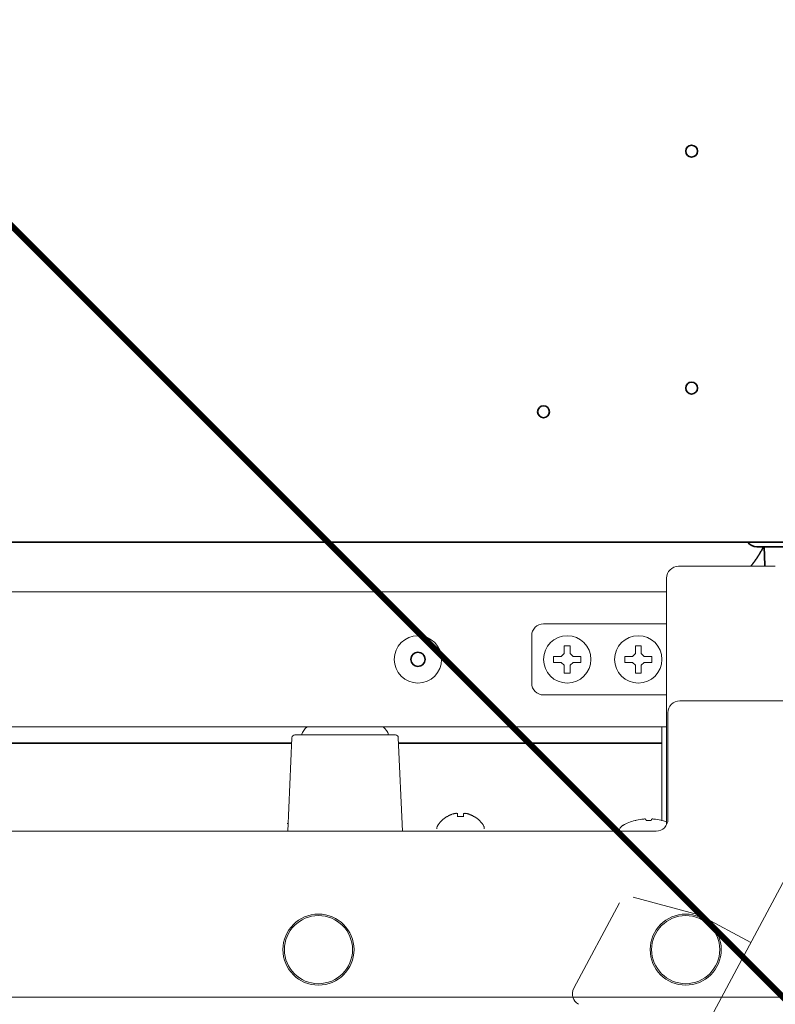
# Model space of a CAD drawing. Extents: x 3940905 to 4145695, y 925352 to 1109797.
# Tile 571 of 656: x 4011014 to 4011142, y 1101294 to 1101460. Entities that reach past the tile are written whole.
import ezdxf

# ---------------------------------------------------------------- set-up
doc = ezdxf.new("R2010")
doc.units = 0
doc.header["$LTSCALE"] = 750
doc.header["$MEASUREMENT"] = 0
doc.linetypes.add('DASHED', pattern=[0.75, 0.5, -0.25])
doc.layers.get('0').update_dxf_attribs({"linetype": 'CONTINUOUS', "lineweight": 0})
doc.layers.add('CKD Equipments', color=252, linetype='CONTINUOUS', lineweight=0)

# ---------------------------------------------------------------- blocks, each defined once
blk = doc.blocks.new('4')
at = {"color": 1, "linetype": 'DASHED', "ltscale": 0.2, "const_width": 1}
blk.add_lwpolyline([(4050788.81, 1046868.24), (4049888.81, 1047768.24)], dxfattribs=at)

msp = doc.modelspace()

# ---------------------------------------------------------------- linework, layer by layer
at = {"layer": 'CKD Equipments', "color": 7, "linetype": 'Continuous', "lineweight": 35}
for p, q in [((4010449.96, 1101371.82, 1431.4), (4011147.45, 1101371.82, 1431.4)), ((4011138.46, 1101371.02, 1431.4), (4011145.46, 1101371.02, 1431.4)), ((4011139.82, 1101367.95, 1431.4), (4011139.71, 1101371.02, 1431.4)), ((4011059.94, 1101337.86, 1431.4), (4010584.98, 1101337.86, 1431.4)), ((4011122.46, 1101337.86, 1431.4), (4011077.98, 1101337.86, 1431.4))]:
    msp.add_line(p, q, dxfattribs=at)
at = {"layer": 'CKD Equipments', "color": 7, "linetype": 'Continuous'}
for p, q in [((4011125.24, 1101367.73, 1431.4), (4011141.59, 1101367.73, 1431.4)), ((4011123.24, 1101324.16, 1431.4), (4011123.24, 1101365.73, 1431.4)), ((4010521.58, 1101363.42, 1431.4), (4011123.24, 1101363.42, 1431.4)), ((4011102.46, 1101358.02, 1431.4), (4011123.24, 1101358.02, 1431.4)), ((4011100.46, 1101348.02, 1431.4), (4011100.46, 1101356.02, 1431.4)), ((4011105.96, 1101353.02, 1431.4), (4011105.46, 1101352.52, 1431.4)), ((4011105.96, 1101354.32, 1431.4), (4011105.96, 1101353.02, 1431.4)), ((4011106.96, 1101354.32, 1431.4), (4011105.96, 1101354.32, 1431.4)), ((4011106.96, 1101353.02, 1431.4), (4011106.96, 1101354.32, 1431.4)), ((4011107.46, 1101352.52, 1431.4), (4011106.96, 1101353.02, 1431.4)), ((4011117.96, 1101353.02, 1431.4), (4011117.46, 1101352.52, 1431.4)), ((4011117.96, 1101354.32, 1431.4), (4011117.96, 1101353.02, 1431.4)), ((4011118.96, 1101354.32, 1431.4), (4011117.96, 1101354.32, 1431.4)), ((4011118.96, 1101353.02, 1431.4), (4011118.96, 1101354.32, 1431.4)), ((4011119.46, 1101352.52, 1431.4), (4011118.96, 1101353.02, 1431.4)), ((4011104.16, 1101352.52, 1431.4), (4011104.16, 1101351.52, 1431.4)), ((4011105.46, 1101352.52, 1431.4), (4011104.16, 1101352.52, 1431.4)), ((4011104.16, 1101351.52, 1431.4), (4011105.46, 1101351.52, 1431.4)), ((4011105.46, 1101351.52, 1431.4), (4011105.96, 1101351.02, 1431.4)), ((4011105.96, 1101351.02, 1431.4), (4011105.96, 1101349.72, 1431.4)), ((4011106.96, 1101351.02, 1431.4), (4011107.46, 1101351.52, 1431.4)), ((4011106.96, 1101349.72, 1431.4), (4011106.96, 1101351.02, 1431.4)), ((4011108.76, 1101352.52, 1431.4), (4011107.46, 1101352.52, 1431.4)), ((4011107.46, 1101351.52, 1431.4), (4011108.76, 1101351.52, 1431.4)), ((4011108.76, 1101351.52, 1431.4), (4011108.76, 1101352.52, 1431.4)), ((4011116.16, 1101352.52, 1431.4), (4011116.16, 1101351.52, 1431.4)), ((4011117.46, 1101352.52, 1431.4), (4011116.16, 1101352.52, 1431.4)), ((4011116.16, 1101351.52, 1431.4), (4011117.46, 1101351.52, 1431.4)), ((4011117.46, 1101351.52, 1431.4), (4011117.96, 1101351.02, 1431.4)), ((4011117.96, 1101351.02, 1431.4), (4011117.96, 1101349.72, 1431.4)), ((4011118.96, 1101351.02, 1431.4), (4011119.46, 1101351.52, 1431.4)), ((4011118.96, 1101349.72, 1431.4), (4011118.96, 1101351.02, 1431.4)), ((4011120.76, 1101352.52, 1431.4), (4011119.46, 1101352.52, 1431.4)), ((4011119.46, 1101351.52, 1431.4), (4011120.76, 1101351.52, 1431.4)), ((4011120.76, 1101351.52, 1431.4), (4011120.76, 1101352.52, 1431.4)), ((4011105.96, 1101349.72, 1431.4), (4011106.96, 1101349.72, 1431.4)), ((4011117.96, 1101349.72, 1431.4), (4011118.96, 1101349.72, 1431.4)), ((4011102.46, 1101346.02, 1431.4), (4011123.24, 1101346.02, 1431.4)), ((4011125.46, 1101345.02, 1431.4), (4011147.46, 1101345.02, 1431.4)), ((4011123.46, 1101343.02, 1431.4), (4011123.46, 1101325.02, 1431.4)), ((4010521.71, 1101340.61, 1431.4), (4011123.24, 1101340.61, 1431.4)), ((4011122.46, 1101324.81, 1431.4), (4011122.46, 1101340.61, 1431.4)), ((4011059.98, 1101338.79, 1431.4), (4011059.29, 1101323.02, 1431.4)), ((4011060.48, 1101339.27, 1431.4), (4011077.44, 1101339.27, 1431.4)), ((4011078.63, 1101323.02, 1431.4), (4011077.94, 1101338.79, 1431.4)), ((4011086.16, 1101325.49, 1431.4), (4011086.16, 1101325.46, 1431.4)), ((4011087.96, 1101326.01, 1431.4), (4011087.96, 1101325.46, 1431.4)), ((4011088.96, 1101325.46, 1431.4), (4011088.96, 1101326.01, 1431.4)), ((4011090.76, 1101325.46, 1431.4), (4011090.76, 1101325.49, 1431.4)), ((4011117.91, 1101324.82, 1431.4), (4011117.91, 1101324.81, 1431.4)), ((4011122.51, 1101324.81, 1431.4), (4011122.51, 1101324.82, 1431.4)), ((4011121.46, 1101323.02, 1431.4), (4010523.46, 1101323.02, 1431.4)), ((4011059.24, 1101324.36, 1431.4), (4011059.24, 1101324.23, 1431.4)), ((4011084.46, 1101323.42, 1431.4), (4011084.46, 1101323.62, 1431.4)), ((4011092.46, 1101323.42, 1431.4), (4011092.46, 1101323.62, 1431.4)), ((4011127.68, 1101285.95, 1431.4), (4011144.96, 1101318.17, 1431.4)), ((4011117.57, 1101311.89, 1431.4), (4011128.66, 1101308.87, 1431.4)), ((4011107.56, 1101296.5, 1431.4), (4011115.28, 1101310.9, 1431.4)), ((4011128.66, 1101308.87, 1431.4), (4011129.08, 1101308.7, 1431.4)), ((4011129.08, 1101308.7, 1431.4), (4011128.66, 1101308.87, 1431.4)), ((4011129.08, 1101308.7, 1431.4), (4011137.47, 1101304.2, 1431.4)), ((4011194.46, 1101295.02, 1431.4), (4010450.46, 1101295.02, 1431.4))]:
    msp.add_line(p, q, dxfattribs=at)
at = {"layer": 'CKD Equipments', "color": 7, "linetype": 'Continuous', "lineweight": 35}
for centre in [(4011127.46, 1101437.82, 1431.4), (4011127.46, 1101397.82, 1431.4), (4011102.46, 1101393.82, 1431.4)]:
    msp.add_circle(centre, 1, dxfattribs=at)
at = {"layer": 'CKD Equipments', "color": 7, "linetype": 'Continuous'}
for centre, radius in [((4011081.26, 1101352.02, 1431.4), 4), ((4011106.46, 1101352.02, 1431.4), 4), ((4011118.46, 1101352.02, 1431.4), 4), ((4011081.26, 1101352.02, 1431.4), 1.25), ((4011081.26, 1101352.02, 1431.4), 1.15), ((4011064.46, 1101303.02, 1431.4), 6), ((4011064.46, 1101303.02, 1431.4), 5.75), ((4011126.46, 1101303.02, 1431.4), 6), ((4011126.46, 1101303.02, 1431.4), 5.75)]:
    msp.add_circle(centre, radius, dxfattribs=at)
at = {"layer": 'CKD Equipments', "color": 7, "linetype": 'Continuous', "lineweight": 35}
for centre, radius, start, end in [((4011138.46, 1101372.82, 1431.4), 1.8, 213.7499, 270), ((4011141.82, 1101368.02, 1431.4), 2, 182, 188.1988)]:
    msp.add_arc(centre, radius, start, end, dxfattribs=at)
at = {"layer": 'CKD Equipments', "color": 7, "linetype": 'Continuous'}
for centre, radius, start, end in [((4011125.24, 1101365.73, 1431.4), 2, 90.0087, 179.9913), ((4011102.46, 1101356.02, 1431.4), 2, 90, 180), ((4011102.46, 1101348.02, 1431.4), 2, 180, 270), ((4011125.46, 1101343.02, 1431.4), 2, 90, 180), ((4011064.46, 1101338.31, 1431.4), 3, 129.9464, 161.3603), ((4011073.46, 1101338.31, 1431.4), 3, 18.6397, 50.0536), ((4011060.48, 1101338.77, 1431.4), 0.5, 90, 177.5), ((4011077.44, 1101338.77, 1431.4), 0.5, 2.5, 90), ((4011088.66, 1101321.4, 1431.4), 4.8, 121.3727, 149.6988), ((4011088.65, 1101321.41, 1431.4), 4.75, 118.9687, 121.5341), ((4011088.64, 1101321.41, 1431.4), 4.75, 118.0074, 118.9684), ((4011088.64, 1101321.42, 1431.4), 4.75, 116.6813, 118.0074), ((4011088.64, 1101321.42, 1431.4), 4.74, 115.5402, 116.6812), ((4011088.64, 1101321.42, 1431.4), 4.74, 114.5722, 115.5402), ((4011088.64, 1101321.43, 1431.4), 4.73, 113.3175, 114.5722), ((4011088.64, 1101321.43, 1431.4), 4.73, 112.5474, 113.3174), ((4011088.63, 1101321.44, 1431.4), 4.72, 111.0025, 112.5476), ((4011088.63, 1101321.44, 1431.4), 4.72, 110.5181, 111.0023), ((4011088.63, 1101321.46, 1431.4), 4.7, 108.4656, 110.5187), ((4011088.62, 1101321.47, 1431.4), 4.68, 107.3773, 108.465), ((4011088.62, 1101321.49, 1431.4), 4.67, 106.3949, 107.3772), ((4011088.61, 1101321.52, 1431.4), 4.64, 104.3176, 106.3964), ((4011087.71, 1101324.02, 1431.4), 2.01, 95.2585, 97.2741), ((4011087.71, 1101324.04, 1431.4), 1.98, 94.6009, 95.2558), ((4011087.71, 1101324.06, 1431.4), 1.97, 93.2167, 94.6016), ((4011087.71, 1101324.07, 1431.4), 1.96, 92.3765, 93.2159), ((4011087.71, 1101324.07, 1431.4), 1.96, 91.1545, 92.3766), ((4011087.71, 1101324.08, 1431.4), 1.95, 89.0742, 91.1541), ((4011087.71, 1101324.07, 1431.4), 1.95, 88.0036, 89.0739), ((4011087.71, 1101324.07, 1431.4), 1.96, 86.9772, 88.0036), ((4011087.71, 1101324.06, 1431.4), 1.97, 85.714, 86.9767), ((4011087.71, 1101324.05, 1431.4), 1.98, 84.8628, 85.7144), ((4011087.71, 1101324.02, 1431.4), 2.01, 82.7256, 84.8599), ((4011088.46, 1101321.7, 1431.4), 3.8, 82.4351, 97.5649), ((4011089.21, 1101324.02, 1431.4), 2.01, 95.1402, 97.2744), ((4011089.21, 1101324.05, 1431.4), 1.98, 94.2856, 95.1373), ((4011089.21, 1101324.06, 1431.4), 1.97, 93.0234, 94.286), ((4011089.21, 1101324.07, 1431.4), 1.96, 91.9963, 93.0229), ((4011089.21, 1101324.07, 1431.4), 1.95, 90.9262, 91.9963), ((4011089.21, 1101324.08, 1431.4), 1.95, 89.8005, 90.9259), ((4011089.21, 1101324.08, 1431.4), 1.95, 88.8459, 89.8005), ((4011089.21, 1101324.07, 1431.4), 1.95, 87.6233, 88.8455), ((4011089.21, 1101324.07, 1431.4), 1.96, 86.7841, 87.6235), ((4011089.21, 1101324.06, 1431.4), 1.97, 85.3984, 86.7833), ((4011089.21, 1101324.04, 1431.4), 1.98, 84.7442, 85.3991), ((4011089.21, 1101324.02, 1431.4), 2.01, 82.7259, 84.7415), ((4011088.31, 1101321.52, 1431.4), 4.64, 73.6036, 75.6824), ((4011088.3, 1101321.49, 1431.4), 4.67, 72.6228, 73.6051), ((4011088.3, 1101321.47, 1431.4), 4.68, 71.535, 72.6227), ((4011088.29, 1101321.46, 1431.4), 4.7, 69.4813, 71.5344), ((4011088.29, 1101321.44, 1431.4), 4.72, 68.9977, 69.4819), ((4011088.29, 1101321.44, 1431.4), 4.72, 67.4524, 68.9975), ((4011088.28, 1101321.43, 1431.4), 4.73, 66.6826, 67.4526), ((4011088.28, 1101321.43, 1431.4), 4.73, 65.4278, 66.6825), ((4011088.28, 1101321.42, 1431.4), 4.74, 64.4598, 65.4278), ((4011088.28, 1101321.42, 1431.4), 4.74, 63.3188, 64.4598), ((4011088.28, 1101321.42, 1431.4), 4.75, 61.9926, 63.3187), ((4011088.28, 1101321.41, 1431.4), 4.75, 61.0316, 61.9926), ((4011088.27, 1101321.41, 1431.4), 4.75, 58.4659, 61.0313), ((4011088.26, 1101321.4, 1431.4), 4.8, 30.3012, 58.6273), ((4011120.21, 1101316.03, 1431.4), 9.08, 104.6676, 118.6021), ((4011120.13, 1101316.15, 1431.4), 8.95, 102.9066, 104.3944), ((4011120.13, 1101316.14, 1431.4), 8.95, 94.6607, 102.9018), ((4011120.13, 1101316.16, 1431.4), 8.94, 93.3503, 94.6547), ((4011120.21, 1101316.03, 1431.4), 8.79, 87.391, 92.609), ((4011120.29, 1101316.16, 1431.4), 8.94, 85.3453, 86.6497), ((4011120.29, 1101316.14, 1431.4), 8.95, 77.0982, 85.3393), ((4011121.46, 1101325.02, 1431.4), 2, 270, 0), ((4011120.29, 1101316.15, 1431.4), 8.95, 75.6056, 77.0934), ((4011120.21, 1101316.03, 1431.4), 9.08, 70.4489, 75.3324), ((4011084.86, 1101323.62, 1431.4), 0.4, 149.6988, 180), ((4011092.06, 1101323.62, 1431.4), 0.4, 0, 30.3012), ((4011116.46, 1101322.91, 1431.4), 1.25, 118.6021, 175.0857), ((4011109.32, 1101295.55, 1431.4), 2, 151.8036, 241.7862)]:
    msp.add_arc(centre, radius, start, end, dxfattribs=at)
at = {"layer": 'CKD Equipments', "color": 7, "linetype": 'Continuous', "lineweight": 35}
msp.add_rational_spline([(4011139.58, 1101371.01, 1431.4), (4011139.13, 1101370.14, 1431.4), (4011138.63, 1101369.3, 1431.4), (4011138.06, 1101368.49, 1431.4), (4011137.44, 1101367.73, 1431.4)], [0.540428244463, 0.537429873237, 0.535499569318, 0.534637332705, 0.534843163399], degree=4, dxfattribs=at)
at = {"layer": 'CKD Equipments', "color": 7, "linetype": 'Continuous'}
for points, knots in [([(4011119.61, 1101325.08, 1431.4), (4011119.61, 1101325.08, 1431.4), (4011119.62, 1101325.07, 1431.4), (4011119.62, 1101325.07, 1431.4), (4011119.63, 1101325.07, 1431.4)], [0, 0, 0, 0, 0.493429, 1, 1, 1, 1]), ([(4011119.63, 1101325.07, 1431.4), (4011119.66, 1101325.04, 1431.4), (4011119.73, 1101324.96, 1431.4), (4011119.78, 1101324.87, 1431.4), (4011119.81, 1101324.81, 1431.4)], [0, 0, 0, 0, 0.413042, 1, 1, 1, 1]), ([(4011120.61, 1101324.81, 1431.4), (4011120.64, 1101324.87, 1431.4), (4011120.68, 1101324.96, 1431.4), (4011120.76, 1101325.04, 1431.4), (4011120.79, 1101325.07, 1431.4)], [0, 0, 0, 0, 0.586958, 1, 1, 1, 1]), ([(4011120.79, 1101325.07, 1431.4), (4011120.8, 1101325.07, 1431.4), (4011120.8, 1101325.07, 1431.4), (4011120.81, 1101325.08, 1431.4), (4011120.81, 1101325.08, 1431.4)], [0, 0, 0, 0, 0.506571, 1, 1, 1, 1])]:
    msp.add_open_spline(points, degree=3, knots=knots, dxfattribs=at)

# ---------------------------------------------------------------- block references
msp.add_blockref('4', (-39505.36, 54286.19))

doc.saveas('drawing.dxf')
